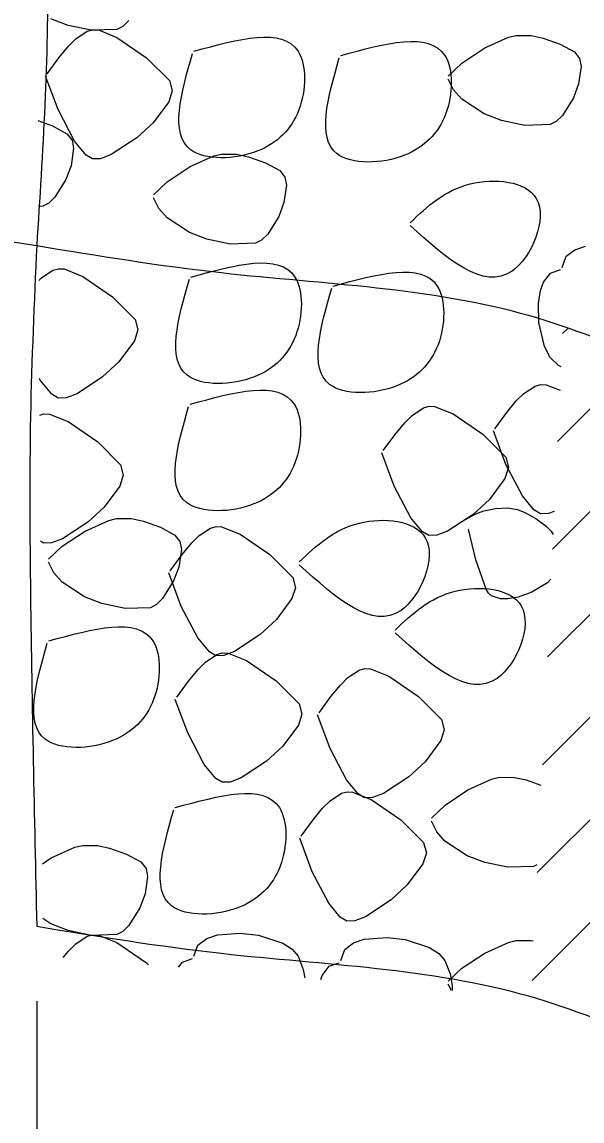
# Model space of a CAD drawing. Extents: x 3 to 3592, y -602 to 1171.
# Drawn here: x 589.66 to 605.08, y 1014.65 to 1044.92 of the extents above; entities that cross this region are included whole.
import ezdxf

# ---------------------------------------------------------------- set-up
doc = ezdxf.new("R2010")
doc.units = 0
doc.layers.add('2', color=7, linetype='Continuous')

msp = doc.modelspace()

# ---------------------------------------------------------------- linework, layer by layer
at = {"layer": '2'}
for p, q in [((576.437, 1040.86), (590.062, 1038.764)), ((604.545, 1036.341), (604.705, 1036.501)), ((604.406, 1033.371), (606.807, 1035.772)), ((604.266, 1030.402), (608.908, 1035.044)), ((604.126, 1027.432), (611.01, 1034.316)), ((603.708, 1018.524), (618.881, 1033.697)), ((603.847, 1021.494), (616.146, 1033.792)), ((603.987, 1024.463), (613.411, 1033.887)), ((590.062, 1017.948), (590.062, 1002.808))]:
    msp.add_line(p, q, dxfattribs=at)
for points in [[(590.923, 1044.83), (590.445, 1045.013)], [(591.564, 1044.695), (590.923, 1044.83)], [(592.431, 1044.803), (592.265, 1044.717)], [(592.599, 1044.969), (592.431, 1044.803)], [(591.14, 1044.461), (591.451, 1044.668)], [(591.451, 1044.668), (591.606, 1044.712)], [(592.265, 1044.717), (591.564, 1044.695)], [(591.606, 1044.712), (591.759, 1044.705)], [(591.759, 1044.705), (592.27, 1044.5)], [(592.27, 1044.5), (593.086, 1043.94)], [(602.402, 1044.208), (603.053, 1044.502)], [(603.053, 1044.502), (603.266, 1044.555)], [(603.266, 1044.555), (603.682, 1044.551)], [(603.682, 1044.551), (604.007, 1044.483)], [(590.671, 1043.937), (590.935, 1044.257)], [(590.935, 1044.257), (591.14, 1044.461)], [(601.773, 1043.791), (602.402, 1044.208)], [(604.007, 1044.483), (604.476, 1044.312)], [(604.476, 1044.312), (604.87, 1044.098)], [(590.345, 1043.493), (590.671, 1043.937)], [(593.086, 1043.94), (593.718, 1043.311)], [(604.87, 1044.098), (605.011, 1043.921)], [(605.011, 1043.921), (605.054, 1043.697)], [(601.397, 1043.432), (601.773, 1043.791)], [(605.054, 1043.697), (604.985, 1043.217)], [(590.648, 1042.51), (590.305, 1043.433)], [(593.718, 1043.311), (593.792, 1043.026)], [(601.543, 1043.057), (601.397, 1043.351)], [(593.792, 1043.026), (593.696, 1042.724)], [(601.767, 1042.799), (601.543, 1043.057)], [(604.985, 1043.217), (604.841, 1042.838)], [(593.696, 1042.724), (593.268, 1042.145)], [(602.384, 1042.395), (601.767, 1042.799)], [(604.841, 1042.838), (604.538, 1042.351)], [(591.101, 1041.641), (590.648, 1042.51)], [(602.862, 1042.212), (602.384, 1042.395)], [(590.094, 1042.209), (590.5, 1042.061)], [(593.268, 1042.145), (592.818, 1041.732)], [(603.503, 1042.077), (602.862, 1042.212)], [(604.204, 1042.099), (603.503, 1042.077)], [(604.37, 1042.185), (604.204, 1042.099)], [(604.538, 1042.351), (604.37, 1042.185)], [(590.5, 1042.061), (590.894, 1041.847)], [(590.894, 1041.847), (591.034, 1041.67)], [(591.034, 1041.67), (591.077, 1041.446)], [(591.421, 1041.256), (591.101, 1041.641)], [(592.818, 1041.732), (592.115, 1041.27)], [(591.077, 1041.446), (591.008, 1040.966)], [(591.597, 1041.15), (591.421, 1041.256)], [(592.115, 1041.27), (591.817, 1041.156)], [(594.287, 1040.939), (594.937, 1041.233)], [(594.937, 1041.233), (595.151, 1041.286)], [(595.151, 1041.286), (595.566, 1041.281)], [(595.566, 1041.281), (595.892, 1041.214)], [(595.892, 1041.214), (596.361, 1041.043)], [(591.008, 1040.966), (590.865, 1040.587)], [(591.817, 1041.156), (591.597, 1041.15)], [(593.657, 1040.522), (594.287, 1040.939)], [(596.361, 1041.043), (596.755, 1040.829)], [(590.865, 1040.587), (590.562, 1040.1)], [(596.755, 1040.829), (596.895, 1040.651)], [(596.895, 1040.651), (596.938, 1040.428)], [(593.281, 1040.162), (593.657, 1040.522)], [(596.938, 1040.428), (596.869, 1039.948)], [(590.562, 1040.1), (590.393, 1039.934)], [(593.427, 1039.787), (593.281, 1040.081)], [(590.227, 1039.848), (590.108, 1039.844)], [(590.393, 1039.934), (590.227, 1039.848)], [(593.652, 1039.529), (593.427, 1039.787)], [(596.869, 1039.948), (596.726, 1039.569)], [(594.268, 1039.126), (593.652, 1039.529)], [(596.726, 1039.569), (596.423, 1039.081)], [(594.747, 1038.943), (594.268, 1039.126)], [(596.423, 1039.081), (596.254, 1038.916)], [(595.387, 1038.808), (594.747, 1038.943)], [(596.088, 1038.829), (595.387, 1038.808)], [(596.254, 1038.916), (596.088, 1038.829)], [(604.882, 1038.652), (605.176, 1038.752)], [(604.529, 1038.165), (604.639, 1038.47)], [(604.639, 1038.47), (604.882, 1038.652)], [(590.12, 1037.799), (590.197, 1037.876)], [(590.197, 1037.876), (590.508, 1038.084)], [(590.508, 1038.084), (590.663, 1038.127)], [(590.663, 1038.127), (590.816, 1038.12)], [(590.816, 1038.12), (591.327, 1037.915)], [(591.327, 1037.915), (592.144, 1037.355)], [(604.022, 1037.757), (604.213, 1038.007)], [(604.213, 1038.007), (604.489, 1038.105)], [(603.94, 1037.528), (604.022, 1037.757)], [(592.144, 1037.355), (592.775, 1036.727)], [(603.882, 1037.17), (603.94, 1037.528)], [(603.893, 1036.647), (603.882, 1037.17)], [(592.775, 1036.727), (592.849, 1036.442)], [(604.048, 1035.984), (603.893, 1036.647)], [(592.849, 1036.442), (592.753, 1036.139)], [(592.753, 1036.139), (592.325, 1035.561)], [(604.201, 1035.683), (604.048, 1035.984)], [(592.325, 1035.561), (591.876, 1035.147)], [(604.428, 1035.459), (604.201, 1035.683)], [(604.506, 1035.428), (604.428, 1035.459)], [(591.876, 1035.147), (591.172, 1034.685)], [(590.158, 1035.057), (590.137, 1035.099)], [(590.478, 1034.671), (590.158, 1035.057)], [(603.475, 1034.688), (603.786, 1034.896)], [(603.786, 1034.896), (603.941, 1034.939)], [(603.941, 1034.939), (604.094, 1034.932)], [(604.094, 1034.932), (604.474, 1034.78)], [(590.654, 1034.566), (590.478, 1034.671)], [(590.875, 1034.572), (590.654, 1034.566)], [(591.172, 1034.685), (590.875, 1034.572)], [(603.27, 1034.484), (603.475, 1034.688)], [(600.402, 1034.088), (600.713, 1034.296)], [(600.713, 1034.296), (600.868, 1034.339)], [(600.868, 1034.339), (601.021, 1034.332)], [(601.021, 1034.332), (601.532, 1034.127)], [(603.006, 1034.164), (603.27, 1034.484)], [(590.143, 1034.096), (590.26, 1034.129)], [(590.26, 1034.129), (590.412, 1034.122)], [(590.412, 1034.122), (590.923, 1033.917)], [(590.923, 1033.917), (591.74, 1033.357)], [(600.197, 1033.884), (600.402, 1034.088)], [(601.532, 1034.127), (602.348, 1033.567)], [(602.68, 1033.72), (603.006, 1034.164)], [(599.933, 1033.564), (600.197, 1033.884)], [(602.983, 1032.737), (602.64, 1033.66)], [(591.74, 1033.357), (592.371, 1032.728)], [(599.607, 1033.12), (599.933, 1033.564)], [(602.348, 1033.567), (602.98, 1032.939)], [(599.91, 1032.137), (599.567, 1033.06)], [(592.371, 1032.728), (592.445, 1032.443)], [(602.98, 1032.939), (603.054, 1032.654)], [(603.436, 1031.868), (602.983, 1032.737)], [(592.445, 1032.443), (592.349, 1032.141)], [(603.054, 1032.654), (602.958, 1032.351)], [(592.349, 1032.141), (591.921, 1031.562)], [(600.363, 1031.269), (599.91, 1032.137)], [(602.958, 1032.351), (602.53, 1031.773)], [(603.756, 1031.483), (603.436, 1031.868)], [(591.921, 1031.562), (591.472, 1031.149)], [(602.53, 1031.773), (602.08, 1031.359)], [(602.371, 1031.458), (602.701, 1031.526)], [(602.701, 1031.526), (603.026, 1031.539)], [(603.026, 1031.539), (603.303, 1031.492)], [(603.303, 1031.492), (603.507, 1031.415)], [(603.932, 1031.377), (603.756, 1031.483)], [(591.393, 1030.9), (592.043, 1031.194)], [(592.043, 1031.194), (592.257, 1031.247)], [(592.257, 1031.247), (592.672, 1031.243)], [(592.672, 1031.243), (592.998, 1031.175)], [(600.683, 1030.883), (600.363, 1031.269)], [(602.08, 1031.359), (601.377, 1030.897)], [(601.875, 1031.215), (602.154, 1031.376)], [(602.154, 1031.376), (602.371, 1031.458)], [(603.507, 1031.415), (603.805, 1031.247)], [(603.805, 1031.247), (604.096, 1031.034)], [(604.153, 1031.383), (603.932, 1031.377)], [(604.312, 1031.444), (604.153, 1031.383)], [(590.763, 1030.483), (591.393, 1030.9)], [(591.472, 1031.149), (590.769, 1030.687)], [(592.998, 1031.175), (593.467, 1031.004)], [(593.467, 1031.004), (593.861, 1030.79)], [(594.536, 1030.776), (594.847, 1030.983)], [(594.847, 1030.983), (595.002, 1031.027)], [(595.002, 1031.027), (595.154, 1031.02)], [(595.154, 1031.02), (595.665, 1030.815)], [(600.859, 1030.778), (600.683, 1030.883)], [(601.377, 1030.897), (601.079, 1030.784)], [(602.154, 1030.11), (601.956, 1030.953)], [(604.096, 1031.034), (604.229, 1030.895)], [(604.229, 1030.895), (604.281, 1030.809)], [(590.251, 1030.567), (590.163, 1030.62)], [(590.471, 1030.573), (590.251, 1030.567)], [(590.769, 1030.687), (590.471, 1030.573)], [(593.861, 1030.79), (594.002, 1030.613)], [(594.002, 1030.613), (594.045, 1030.389)], [(594.331, 1030.572), (594.536, 1030.776)], [(595.665, 1030.815), (596.482, 1030.255)], [(601.079, 1030.784), (600.859, 1030.778)], [(590.387, 1030.123), (590.763, 1030.483)], [(594.045, 1030.389), (593.975, 1029.909)], [(594.066, 1030.252), (594.331, 1030.572)], [(590.533, 1029.749), (590.387, 1030.043)], [(593.74, 1029.808), (594.066, 1030.252)], [(596.482, 1030.255), (597.113, 1029.626)], [(602.44, 1029.297), (602.154, 1030.11)], [(590.758, 1029.491), (590.533, 1029.749)], [(594.043, 1028.825), (593.7, 1029.747)], [(593.975, 1029.909), (593.832, 1029.53)], [(591.374, 1029.087), (590.758, 1029.491)], [(593.832, 1029.53), (593.529, 1029.043)], [(597.113, 1029.626), (597.187, 1029.341)], [(604.127, 1029.472), (603.702, 1029.213)], [(604.22, 1029.576), (604.127, 1029.472)], [(591.853, 1028.904), (591.374, 1029.087)], [(597.187, 1029.341), (597.091, 1029.039)], [(602.502, 1029.193), (602.44, 1029.297)], [(602.591, 1029.116), (602.502, 1029.193)], [(602.835, 1029.038), (602.591, 1029.116)], [(603.319, 1029.08), (603.033, 1029.034)], [(603.702, 1029.213), (603.319, 1029.08)], [(592.494, 1028.769), (591.853, 1028.904)], [(593.195, 1028.79), (592.494, 1028.769)], [(593.361, 1028.877), (593.195, 1028.79)], [(593.529, 1029.043), (593.361, 1028.877)], [(594.497, 1027.956), (594.043, 1028.825)], [(597.091, 1029.039), (596.663, 1028.46)], [(603.033, 1029.034), (602.835, 1029.038)], [(596.663, 1028.46), (596.214, 1028.047)], [(594.816, 1027.571), (594.497, 1027.956)], [(596.214, 1028.047), (595.511, 1027.585)], [(594.993, 1027.465), (594.816, 1027.571)], [(595.511, 1027.585), (595.213, 1027.471)], [(594.508, 1027.088), (594.713, 1027.292)], [(594.713, 1027.292), (595.024, 1027.5)], [(595.213, 1027.471), (594.993, 1027.465)], [(595.024, 1027.5), (595.179, 1027.543)], [(595.179, 1027.543), (595.331, 1027.536)], [(595.331, 1027.536), (595.842, 1027.331)], [(595.842, 1027.331), (596.659, 1026.771)], [(594.243, 1026.768), (594.508, 1027.088)], [(598.633, 1026.864), (598.944, 1027.071)], [(598.944, 1027.071), (599.099, 1027.115)], [(599.099, 1027.115), (599.252, 1027.108)], [(599.252, 1027.108), (599.763, 1026.903)], [(593.917, 1026.324), (594.243, 1026.768)], [(596.659, 1026.771), (597.29, 1026.142)], [(598.164, 1026.34), (598.428, 1026.66)], [(598.428, 1026.66), (598.633, 1026.864)], [(599.763, 1026.903), (600.58, 1026.343)], [(597.838, 1025.896), (598.164, 1026.34)], [(600.58, 1026.343), (601.211, 1025.714)], [(594.22, 1025.341), (593.877, 1026.264)], [(597.29, 1026.142), (597.364, 1025.858)], [(597.364, 1025.858), (597.268, 1025.555)], [(598.141, 1024.913), (597.798, 1025.835)], [(597.268, 1025.555), (596.84, 1024.976)], [(601.285, 1025.429), (601.189, 1025.127)], [(601.211, 1025.714), (601.285, 1025.429)], [(594.674, 1024.472), (594.22, 1025.341)], [(601.189, 1025.127), (600.761, 1024.548)], [(596.84, 1024.976), (596.391, 1024.563)], [(598.594, 1024.044), (598.141, 1024.913)], [(596.391, 1024.563), (595.688, 1024.101)], [(600.761, 1024.548), (600.312, 1024.135)], [(594.993, 1024.087), (594.674, 1024.472)], [(595.17, 1023.981), (594.993, 1024.087)], [(595.39, 1023.987), (595.17, 1023.981)], [(595.688, 1024.101), (595.39, 1023.987)], [(598.914, 1023.659), (598.594, 1024.044)], [(600.312, 1024.135), (599.608, 1023.673)], [(601.939, 1023.77), (602.589, 1024.063)], [(602.589, 1024.063), (602.803, 1024.117)], [(602.803, 1024.117), (603.218, 1024.112)], [(603.218, 1024.112), (603.544, 1024.045)], [(603.544, 1024.045), (603.943, 1023.899)], [(598.141, 1023.468), (598.452, 1023.676)], [(598.452, 1023.676), (598.607, 1023.719)], [(598.607, 1023.719), (598.759, 1023.712)], [(598.759, 1023.712), (599.27, 1023.507)], [(599.09, 1023.553), (598.914, 1023.659)], [(599.608, 1023.673), (599.311, 1023.559)], [(601.309, 1023.353), (601.939, 1023.77)], [(597.936, 1023.264), (598.141, 1023.468)], [(599.311, 1023.559), (599.09, 1023.553)], [(599.27, 1023.507), (600.087, 1022.947)], [(600.933, 1022.993), (601.309, 1023.353)], [(597.671, 1022.944), (597.936, 1023.264)], [(597.345, 1022.5), (597.671, 1022.944)], [(600.087, 1022.947), (600.718, 1022.319)], [(601.079, 1022.618), (600.933, 1022.912)], [(597.648, 1021.517), (597.305, 1022.44)], [(601.304, 1022.36), (601.079, 1022.618)], [(590.463, 1021.895), (591.114, 1022.189)], [(591.114, 1022.189), (591.327, 1022.242)], [(591.327, 1022.242), (591.743, 1022.238)], [(591.743, 1022.238), (592.068, 1022.17)], [(592.068, 1022.17), (592.537, 1021.999)], [(600.718, 1022.319), (600.792, 1022.034)], [(601.92, 1021.957), (601.304, 1022.36)], [(590.216, 1021.732), (590.463, 1021.895)], [(592.537, 1021.999), (592.931, 1021.785)], [(600.792, 1022.034), (600.696, 1021.731)], [(602.399, 1021.774), (601.92, 1021.957)], [(592.931, 1021.785), (593.072, 1021.607)], [(593.072, 1021.607), (593.115, 1021.384)], [(598.102, 1020.649), (597.648, 1021.517)], [(600.696, 1021.731), (600.268, 1021.153)], [(603.04, 1021.639), (602.399, 1021.774)], [(603.741, 1021.66), (603.04, 1021.639)], [(603.837, 1021.71), (603.741, 1021.66)], [(593.115, 1021.384), (593.046, 1020.904)], [(593.046, 1020.904), (592.902, 1020.525)], [(600.268, 1021.153), (599.819, 1020.739)], [(598.421, 1020.263), (598.102, 1020.649)], [(599.819, 1020.739), (599.116, 1020.277)], [(592.902, 1020.525), (592.599, 1020.037)], [(590.445, 1020.082), (590.225, 1020.226)], [(590.923, 1019.899), (590.445, 1020.082)], [(592.599, 1020.037), (592.431, 1019.872)], [(598.598, 1020.158), (598.421, 1020.263)], [(598.818, 1020.164), (598.598, 1020.158)], [(599.116, 1020.277), (598.818, 1020.164)], [(591.564, 1019.764), (590.923, 1019.899)], [(591.14, 1019.53), (591.451, 1019.737)], [(591.451, 1019.737), (591.606, 1019.78)], [(592.265, 1019.785), (591.564, 1019.764)], [(591.606, 1019.78), (591.759, 1019.773)], [(591.759, 1019.773), (592.27, 1019.569)], [(592.431, 1019.872), (592.265, 1019.785)], [(594.502, 1019.492), (594.745, 1019.675)], [(594.745, 1019.675), (595.039, 1019.774)], [(595.039, 1019.774), (595.667, 1019.824)], [(595.667, 1019.824), (596.169, 1019.766)], [(596.169, 1019.766), (596.842, 1019.545)], [(599.081, 1019.656), (599.709, 1019.706)], [(599.709, 1019.706), (600.211, 1019.648)], [(590.935, 1019.325), (591.14, 1019.53)], [(592.27, 1019.569), (593.086, 1019.009)], [(594.392, 1019.187), (594.502, 1019.492)], [(596.842, 1019.545), (597.094, 1019.382)], [(597.094, 1019.382), (597.26, 1019.187)], [(598.434, 1019.069), (598.544, 1019.374)], [(598.544, 1019.374), (598.786, 1019.557)], [(598.786, 1019.557), (599.081, 1019.656)], [(600.211, 1019.648), (600.883, 1019.427)], [(600.883, 1019.427), (601.136, 1019.264)], [(602.402, 1019.277), (603.053, 1019.571)], [(603.053, 1019.571), (603.266, 1019.624)], [(603.266, 1019.624), (603.682, 1019.62)], [(603.682, 1019.62), (603.734, 1019.609)], [(590.793, 1019.153), (590.935, 1019.325)], [(594.076, 1019.029), (594.352, 1019.127)], [(597.26, 1019.187), (597.402, 1018.822)], [(601.136, 1019.264), (601.302, 1019.069)], [(601.302, 1019.069), (601.444, 1018.704)], [(601.773, 1018.86), (602.402, 1019.277)], [(593.086, 1019.009), (593.141, 1018.954)], [(593.965, 1018.885), (594.076, 1019.029)], [(597.402, 1018.822), (597.443, 1018.59)], [(597.927, 1018.662), (598.118, 1018.911)], [(598.118, 1018.911), (598.394, 1019.009)], [(601.397, 1018.5), (601.773, 1018.86)], [(597.887, 1018.552), (597.927, 1018.662)], [(601.444, 1018.704), (601.501, 1018.384)], [(601.482, 1018.247), (601.397, 1018.419)], [(601.501, 1018.384), (601.506, 1018.245)]]:
    msp.add_lwpolyline(points, dxfattribs=at)
for points in [[(590.062, 1057.514), (590.124, 1052.611), (590.359, 1046.506), (590.062, 1038.764)], [(604.524, 1046.227), (606.18, 1047.297), (607.998, 1046.893), (607.331, 1044.894), (604.524, 1046.146)], [(594.392, 1044.119), (597.26, 1044.119), (597.28, 1042.503), (596.149, 1041.372), (594.291, 1041.413), (594.352, 1044.058)], [(598.434, 1044.001), (601.302, 1044.001), (601.322, 1042.385), (600.191, 1041.254), (598.333, 1041.295), (598.394, 1043.94)], [(600.346, 1039.394), (602.002, 1040.465), (603.82, 1040.061), (603.153, 1038.061), (600.346, 1039.314)], [(590.062, 1038.764), (589.89, 1034.062), (589.89, 1029.131), (590.062, 1020.014)], [(590.062, 1038.764), (595.152, 1038.019), (603.605, 1036.845), (610.649, 1034.262), (622.562, 1033.764)], [(594.305, 1037.899), (597.173, 1037.899), (597.193, 1036.284), (596.062, 1035.153), (594.204, 1035.193), (594.265, 1037.839)], [(598.226, 1037.648), (601.093, 1037.648), (601.114, 1036.033), (599.983, 1034.902), (598.125, 1034.942), (598.185, 1037.588)], [(594.286, 1034.395), (597.153, 1034.395), (597.174, 1032.78), (596.043, 1031.649), (594.185, 1031.689), (594.245, 1034.335)], [(597.29, 1030.05), (598.946, 1031.12), (600.764, 1030.716), (600.097, 1028.717), (597.29, 1029.969)], [(599.933, 1028.175), (601.589, 1029.245), (603.406, 1028.841), (602.74, 1026.842), (599.933, 1028.094)], [(590.393, 1027.875), (593.261, 1027.875), (593.281, 1026.26), (592.15, 1025.129), (590.292, 1025.169), (590.352, 1027.815)], [(593.877, 1023.284), (596.745, 1023.284), (596.765, 1021.669), (595.634, 1020.538), (593.776, 1020.578), (593.836, 1023.224)], [(590.062, 1020.014), (595.152, 1019.269), (603.605, 1018.095), (610.649, 1015.512), (622.562, 1015.014)]]:
    msp.add_spline(points, degree=3, dxfattribs=at)

doc.saveas('drawing.dxf')
